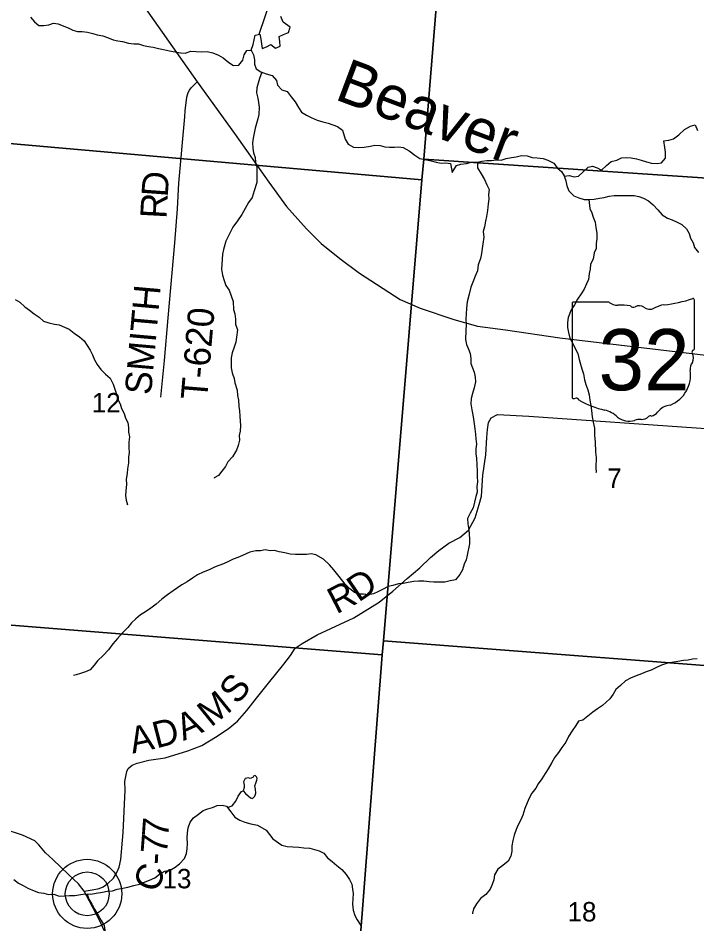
# Model space of a CAD drawing. Extents: x 1578669 to 1989827, y 208020 to 553079.
# Drawn here: x 1852382 to 1860103, y 365146 to 375453 of the extents above; entities that cross this region are included whole.
import ezdxf

# ---------------------------------------------------------------- set-up
doc = ezdxf.new("R2010")
doc.units = 0
for name, color, linetype in [('GM_X_County_Road', 7, 'Continuous'), ('GM_X_County_Road_Text', 7, 'Continuous'), ('GM_X_Minor_Lake', 7, 'Continuous'), ('GM_X_Minor_River', 7, 'Continuous'), ('GM_X_Minor_River_Text', 7, 'Continuous'), ('GM_X_Section', 7, 'Continuous'), ('GM_X_Section_Text', 7, 'Continuous'), ('GM_X_State_Location', 7, 'Continuous'), ('GM_X_State_Route', 7, 'Continuous'), ('GM_X_State_Shield', 7, 'Continuous'), ('GM_X_Township_Road', 7, 'Continuous'), ('GM_X_Township_Road_Text', 7, 'Continuous'), ('GM_X_Unincorporated', 7, 'Continuous'), ('GM_X_Unincorporated_Location', 7, 'Continuous')]:
    doc.layers.add(name, color=color, linetype=linetype)

msp = doc.modelspace()

# ---------------------------------------------------------------- linework, layer by layer
at = {"layer": 'GM_X_County_Road'}
for points in [[(1853132, 365518), (1853224, 365533), (1853306, 365547), (1853350, 365567), (1853404, 365605), (1853466, 365667), (1853506, 365731), (1853532, 365790), (1853552, 365880), (1853577, 366187), (1853599, 366666), (1853598, 366768), (1853610, 366841), (1853618, 366881), (1853634, 366915), (1853678, 366953), (1853736, 366975), (1853870, 367008), (1854055, 367036), (1854311, 367116), (1854471, 367177), (1854629, 367269), (1854771, 367364), (1854879, 367454), (1854985, 367576), (1855093, 367715), (1855230, 367886), (1855404, 368102), (1855480, 368199), (1855534, 368285), (1855612, 368337), (1855784, 368434), (1856202, 368627), (1856490, 368808), (1856644, 368932), (1856806, 369077), (1856952, 369197), (1857074, 369314), (1857168, 369394), (1857280, 369477), (1857406, 369541), (1857504, 369625), (1857582, 369766), (1857626, 369920), (1857652, 370015), (1857669, 370253), (1857701, 370482), (1857715, 370682), (1857723, 370773), (1857733, 370853), (1857764, 370903), (1857835, 370941), (1858193, 370922), (1860694, 370748)], [(1853414, 364953), (1853312, 365182), (1853193, 365404), (1853132, 365518), (1853070, 365603), (1852954, 365709), (1852779, 365877), (1852695, 365953), (1852617, 366044), (1852571, 366092), (1852431, 366157), (1852011, 366293), (1851595, 366386), (1851454, 366425)]]:
    msp.add_lwpolyline(points, dxfattribs=at)
at = {"layer": 'GM_X_Minor_Lake'}
for points in [[(1854970, 366628), (1854999, 366603), (1855025, 366579), (1855047, 366574), (1855075, 366601), (1855088, 366633), (1855081, 366679), (1855074, 366716), (1855085, 366747), (1855096, 366781), (1855103, 366805), (1855095, 366821), (1855079, 366836), (1855061, 366826), (1855051, 366812), (1855020, 366799), (1855001, 366810), (1854966, 366801), (1854945, 366761), (1854952, 366725), (1854952, 366699), (1854943, 366661)], [(1854943, 366661), (1854970, 366628)]]:
    msp.add_lwpolyline(points, dxfattribs=at)
at = {"layer": 'GM_X_Minor_River'}
for points in [[(1855123, 375270), (1855542, 376503)], [(1855035, 375088), (1855056, 375153), (1855068, 375207), (1855079, 375259), (1855131, 375272), (1855144, 375215), (1855151, 375159), (1855157, 375107), (1855208, 375125), (1855258, 375154), (1855311, 375111), (1855362, 375135), (1855359, 375186), (1855351, 375242), (1855401, 375265), (1855456, 375291), (1855476, 375349), (1855399, 375407), (1855371, 375472)], [(1852522, 375464), (1852567, 375412), (1852618, 375369), (1852674, 375367), (1852730, 375376), (1852786, 375397), (1852838, 375389), (1852902, 375362), (1852953, 375342), (1853004, 375317), (1853058, 375299), (1853112, 375300), (1853170, 375292), (1853231, 375279), (1853283, 375263), (1853347, 375250)], [(1853347, 375250), (1853398, 375234), (1853462, 375205), (1853515, 375195), (1853571, 375188), (1853639, 375166), (1853698, 375159), (1853750, 375161), (1853810, 375140), (1853864, 375128), (1853919, 375121), (1853979, 375109), (1854037, 375094), (1854104, 375080), (1854170, 375068), (1854228, 375059), (1854284, 375055), (1854346, 375076), (1854408, 375072), (1854472, 375068), (1854534, 375073), (1854598, 375059), (1854661, 375033), (1854716, 375000), (1854781, 374948), (1854832, 374913), (1854894, 374917), (1854938, 374976), (1854953, 375034), (1854983, 375085), (1855035, 375088), (1855059, 375035), (1855070, 374977), (1855071, 374927), (1855091, 374874), (1855142, 374843), (1855204, 374819), (1855271, 374799), (1855320, 374744), (1855332, 374689), (1855381, 374638), (1855443, 374618), (1855489, 374557), (1855534, 374502), (1855572, 374437), (1855607, 374384), (1855662, 374348), (1855715, 374321), (1855784, 374291), (1855850, 374273), (1855909, 374256), (1855961, 374240), (1856016, 374221), (1856071, 374179), (1856101, 374075), (1856137, 374020), (1856198, 373986), (1856254, 373980), (1856318, 373983), (1856389, 373997), (1856441, 374006), (1856499, 374004), (1856554, 373989), (1856606, 373983), (1856662, 373984), (1856712, 373987), (1856764, 373981), (1856831, 373941), (1856896, 373894), (1856951, 373856), (1857007, 373843), (1857082, 373829), (1857136, 373815), (1857194, 373802), (1857246, 373806), (1857302, 373797), (1857319, 373696), (1857369, 373777), (1857419, 373790), (1857482, 373800), (1857540, 373815), (1857606, 373815), (1857658, 373826), (1857713, 373834), (1857767, 373831), (1857819, 373840), (1857877, 373836), (1857933, 373857), (1857995, 373865), (1858046, 373876), (1858110, 373890), (1858174, 373884), (1858231, 373865), (1858287, 373864), (1858355, 373854), (1858409, 373838), (1858476, 373801), (1858513, 373749), (1858565, 373708), (1858594, 373657), (1858611, 373601)], [(1855153, 374839), (1855128, 374767), (1855111, 374713), (1855098, 374659), (1855092, 374604), (1855109, 374543), (1855117, 374493), (1855124, 374438), (1855120, 374358), (1855108, 374305), (1855078, 374199), (1855066, 374142), (1855057, 374086), (1855049, 374034), (1855052, 373974), (1855061, 373921), (1855079, 373867), (1855084, 373813), (1855096, 373754), (1855099, 373698), (1855096, 373582), (1855067, 373488), (1855045, 373413), (1855002, 373354), (1854966, 373287), (1854928, 373218), (1854877, 373147), (1854823, 373074), (1854772, 372969), (1854745, 372916), (1854718, 372820), (1854707, 372767), (1854694, 372595), (1854706, 372528), (1854727, 372466), (1854745, 372411), (1854784, 372356), (1854806, 372293), (1854827, 372227), (1854832, 372138), (1854847, 372088), (1854856, 372028), (1854856, 371970), (1854876, 371905), (1854866, 371823), (1854859, 371767), (1854839, 371708), (1854818, 371646), (1854804, 371588), (1854805, 371534), (1854807, 371472), (1854818, 371416), (1854838, 371353), (1854849, 371301), (1854875, 371220), (1854879, 371158), (1854888, 371105), (1854892, 371035), (1854901, 370985), (1854903, 370923), (1854908, 370868), (1854910, 370818), (1854909, 370754), (1854897, 370702), (1854902, 370652), (1854886, 370589), (1854865, 370535), (1854819, 370460), (1854768, 370403), (1854740, 370350), (1854699, 370299), (1854663, 370248), (1854613, 370221), (1854611, 370219)], [(1858595, 373656), (1858650, 373662), (1858706, 373646), (1858758, 373653), (1858809, 373704), (1858865, 373758), (1858915, 373767), (1858967, 373748), (1859018, 373722), (1859075, 373777), (1859130, 373820), (1859191, 373838), (1859246, 373863), (1859300, 373867), (1859354, 373864), (1859417, 373850), (1859469, 373835), (1859530, 373819), (1859586, 373804), (1859652, 373798), (1859702, 373807), (1859747, 373858), (1859747, 373928), (1859739, 373980), (1859727, 374058), (1859785, 374063), (1859839, 374080), (1859896, 374124), (1859962, 374187), (1860031, 374223), (1860083, 374240), (1860110, 374175)], [(1857606, 373815), (1857608, 373751), (1857649, 373680), (1857687, 373615), (1857713, 373556), (1857740, 373501), (1857733, 373445), (1857737, 373393), (1857730, 373341), (1857722, 373265), (1857710, 373197), (1857699, 373142), (1857687, 373076), (1857674, 373024), (1857680, 372960), (1857668, 372884), (1857659, 372832), (1857655, 372776), (1857640, 372717), (1857614, 372645), (1857606, 372577), (1857581, 372518), (1857553, 372450), (1857533, 372391), (1857513, 372313), (1857489, 372226), (1857483, 372152), (1857477, 372084), (1857476, 372030), (1857480, 371963), (1857475, 371900), (1857472, 371797), (1857484, 371739), (1857507, 371686), (1857524, 371636), (1857530, 371578), (1857533, 371523), (1857568, 371426), (1857583, 371366), (1857585, 371316), (1857570, 371246), (1857552, 371180), (1857536, 371123), (1857533, 371065), (1857543, 370996), (1857556, 370940), (1857564, 370888), (1857571, 370835), (1857578, 370779), (1857584, 370719), (1857587, 370665), (1857597, 370606), (1857590, 370550), (1857588, 370494), (1857595, 370444), (1857601, 370370), (1857603, 370300), (1857604, 370236), (1857606, 370175), (1857601, 370123), (1857605, 370059), (1857588, 370008), (1857572, 369944), (1857560, 369882), (1857523, 369821), (1857495, 369758), (1857496, 369698), (1857510, 369631), (1857513, 369581), (1857515, 369523), (1857518, 369471), (1857490, 369343), (1857477, 369289), (1857456, 369238), (1857436, 369174), (1857405, 369123), (1857357, 369062), (1857297, 369050), (1857236, 369035), (1857172, 369033), (1857110, 369036), (1857059, 369040), (1856997, 369045), (1856937, 369047), (1856885, 369042), (1856820, 369032), (1856764, 369021), (1856708, 369015), (1856645, 368998), (1856593, 368986), (1856528, 368953), (1856475, 368923), (1856423, 368900), (1856367, 368890), (1856311, 368897), (1856259, 368898), (1856207, 368918), (1856154, 368957), (1856102, 369011), (1856034, 369100), (1855974, 369176)], [(1858611, 373601), (1858623, 373544), (1858646, 373486), (1858704, 373432), (1858762, 373408), (1858821, 373389), (1858883, 373389), (1858933, 373392), (1858994, 373404), (1859048, 373413), (1859104, 373426), (1859162, 373434), (1859222, 373433), (1859334, 373434), (1859389, 373436), (1859444, 373423), (1859496, 373405), (1859553, 373372), (1859606, 373328), (1859660, 373273), (1859709, 373216), (1859770, 373178), (1859821, 373157), (1859879, 373131), (1859932, 373106), (1859985, 373054), (1860017, 373003), (1860030, 372949), (1860059, 372896), (1860075, 372842), (1860120, 372784)], [(1858874, 373389), (1858885, 373287), (1858909, 373236), (1858924, 373186), (1858945, 373131), (1858955, 373069), (1858965, 373005), (1858964, 372943), (1858958, 372887), (1858957, 372833), (1858934, 372781), (1858922, 372711), (1858894, 372652), (1858889, 372598), (1858877, 372546), (1858870, 372480), (1858846, 372429), (1858821, 372367), (1858785, 372314), (1858746, 372255), (1858710, 372192), (1858675, 372135), (1858639, 372048), (1858633, 371990), (1858632, 371934), (1858642, 371875), (1858658, 371811), (1858691, 371752), (1858717, 371695), (1858748, 371636), (1858766, 371569), (1858781, 371517), (1858793, 371461), (1858814, 371404), (1858824, 371338), (1858841, 371285), (1858861, 371224), (1858876, 371166), (1858886, 371104), (1858897, 371043), (1858905, 370989), (1858913, 370915), (1858922, 370856), (1858938, 370786), (1858940, 370702), (1858946, 370631), (1858951, 370515), (1858957, 370455), (1858954, 370341), (1858957, 370283), (1858955, 370287)], [(1852349, 372251), (1852400, 372222), (1852457, 372166), (1852510, 372131), (1852563, 372087), (1852620, 372050), (1852671, 372006), (1852730, 371985), (1852798, 371969), (1852850, 371964), (1852909, 371938), (1852964, 371915), (1853019, 371869), (1853080, 371825), (1853133, 371782), (1853168, 371729), (1853202, 371674), (1853229, 371621), (1853251, 371565), (1853280, 371512), (1853325, 371456), (1853375, 371401), (1853430, 371356), (1853464, 371287), (1853483, 371230), (1853503, 371173), (1853516, 371113), (1853542, 371062), (1853559, 371010), (1853588, 370955), (1853602, 370902), (1853629, 370850), (1853636, 370795), (1853638, 370741), (1853649, 370689), (1853643, 370627), (1853640, 370565), (1853644, 370509), (1853639, 370457), (1853637, 370391), (1853627, 370325), (1853624, 370271), (1853610, 370207), (1853615, 370151), (1853607, 370071), (1853605, 370021), (1853610, 369969), (1853627, 369916), (1853627, 369922)], [(1855974, 369176), (1855925, 369230), (1855855, 369295), (1855770, 369346), (1855717, 369357), (1855664, 369350), (1855608, 369348), (1855538, 369348), (1855477, 369355), (1855417, 369367), (1855353, 369381), (1855300, 369396), (1855249, 369393), (1855192, 369403), (1855139, 369392), (1855085, 369392), (1855019, 369375), (1854934, 369339), (1854881, 369317), (1854827, 369296), (1854776, 369269), (1854720, 369243), (1854667, 369224), (1854617, 369205), (1854554, 369175), (1854487, 369149), (1854424, 369118), (1854367, 369082), (1854304, 369039), (1854245, 369003), (1854147, 368935), (1854082, 368891), (1854017, 368840), (1853954, 368784), (1853892, 368737), (1853831, 368697), (1853776, 368664), (1853723, 368618), (1853672, 368571), (1853629, 368520), (1853573, 368463), (1853513, 368393), (1853460, 368332), (1853412, 368265), (1853350, 368199), (1853285, 368140), (1853247, 368089), (1853202, 368038), (1853150, 368016), (1853091, 367997), (1853041, 367980), (1853012, 367971)], [(1860106, 368163), (1860054, 368157), (1860004, 368148), (1859950, 368143), (1859887, 368133), (1859819, 368119), (1859759, 368108), (1859700, 368090), (1859644, 368065), (1859585, 368035), (1859528, 368014), (1859472, 367990), (1859411, 367967), (1859348, 367943), (1859292, 367912), (1859236, 367857), (1859183, 367815), (1859150, 367760), (1859112, 367708), (1859028, 367632), (1858971, 367594), (1858918, 367557), (1858861, 367509), (1858806, 367466), (1858756, 367453), (1858728, 367402), (1858685, 367343), (1858643, 367278), (1858611, 367213), (1858568, 367152), (1858530, 367095), (1858487, 367042), (1858452, 366984), (1858412, 366911), (1858378, 366858), (1858339, 366795), (1858297, 366740), (1858270, 366689), (1858226, 366634), (1858195, 366576), (1858174, 366523), (1858146, 366460), (1858124, 366384), (1858099, 366329), (1858071, 366273), (1858046, 366220), (1858026, 366156), (1858011, 366096), (1857997, 366033), (1857997, 365973), (1857988, 365917), (1857958, 365859), (1857895, 365809), (1857840, 365770), (1857802, 365703), (1857793, 365647), (1857774, 365596), (1857752, 365542), (1857701, 365480), (1857643, 365435), (1857596, 365374), (1857562, 365319), (1857549, 365267), (1857549, 365261)], [(1854764, 366472), (1854818, 366490), (1854858, 366543), (1854887, 366600), (1854923, 366651), (1854943, 366661)], [(1852332, 365653), (1852385, 365608), (1852439, 365582), (1852494, 365553), (1852563, 365521), (1852614, 365502), (1852674, 365494), (1852728, 365479), (1852788, 365483), (1852851, 365461), (1852906, 365464), (1852968, 365468), (1853026, 365471), (1853094, 365481), (1853148, 365488), (1853208, 365484), (1853270, 365496), (1853341, 365507), (1853395, 365519), (1853457, 365522), (1853508, 365540), (1853572, 365553), (1853632, 365565), (1853697, 365584), (1853763, 365598), (1853826, 365624), (1853876, 365643), (1853937, 365671), (1853992, 365712), (1854053, 365747), (1854113, 365759), (1854168, 365790), (1854219, 365828), (1854275, 365889), (1854296, 365947), (1854306, 366000), (1854309, 366060), (1854307, 366125), (1854308, 366181), (1854318, 366241), (1854339, 366302), (1854377, 366353), (1854434, 366396), (1854487, 366436), (1854541, 366457), (1854594, 366472), (1854646, 366494), (1854703, 366499), (1854754, 366486), (1854803, 366420), (1854847, 366359), (1854904, 366325), (1854961, 366302), (1855031, 366284), (1855105, 366268), (1855203, 366211), (1855281, 366115), (1855383, 366041), (1855442, 366025)], [(1855442, 366025), (1855508, 366023), (1855576, 366018), (1855634, 366012), (1855700, 366008), (1855754, 365991), (1855805, 365976), (1855859, 365952), (1855901, 365899), (1855956, 365855), (1856007, 365812), (1856064, 365766), (1856114, 365709), (1856151, 365652), (1856177, 365599), (1856184, 365543), (1856193, 365491), (1856189, 365431), (1856187, 365369), (1856194, 365302), (1856212, 365242), (1856239, 365191), (1856281, 365128)], [(1853169, 365486), (1853185, 365429), (1853219, 365372), (1853252, 365315), (1853298, 365237), (1853326, 365185), (1853361, 365128), (1853369, 365073), (1853366, 365019), (1853365, 364965), (1853383, 364913), (1853424, 364858), (1853477, 364810), (1853493, 364752), (1853484, 364700), (1853418, 364647), (1853366, 364613), (1853307, 364580), (1853250, 364536), (1853189, 364501), (1853150, 364484)]]:
    msp.add_lwpolyline(points, dxfattribs=at)
at = {"layer": 'GM_X_Section'}
for points in [[(1851962, 379578), (1857433, 379214), (1856997, 373846), (1856974, 373612), (1851506, 374096)], [(1857433, 379214), (1861934, 378928), (1862224, 378915), (1861863, 373522), (1856997, 373846)], [(1851506, 374096), (1856974, 373612), (1856538, 368366), (1856524, 368206), (1851069, 368644)], [(1856997, 373846), (1861863, 373522), (1861473, 367986), (1856538, 368366), (1856974, 373612)], [(1851069, 368644), (1856524, 368206), (1856113, 362912), (1850675, 363336)], [(1856524, 368206), (1856538, 368366), (1861473, 367986), (1861092, 362210), (1856113, 362912)]]:
    msp.add_lwpolyline(points, close=True, dxfattribs=at)
at = {"layer": 'GM_X_State_Route'}
msp.add_lwpolyline([(1853696, 375759), (1854420, 374726), (1854842, 374141), (1855236, 373586), (1855434, 373311), (1855663, 373056), (1855831, 372888), (1856042, 372717), (1856266, 372549), (1856729, 372251), (1856954, 372153), (1857337, 372023), (1857606, 371948), (1857925, 371904), (1858546, 371813), (1860780, 371549)], dxfattribs=at)
at = {"layer": 'GM_X_State_Shield'}
for p, q in [((1858683, 372201), (1858683, 371144)), ((1859104, 372219), (1858696, 372219)), ((1860075, 371692), (1860075, 372245)), ((1860075, 371692), (1860075, 371692))]:
    msp.add_line(p, q, dxfattribs=at)
for centre, radius, start, end in [((1858699, 372203), 16.1, 98.1301, 188.1301), ((1859201, 372341), 156, 231.6195, 271.1119), ((1859253, 371625), 562, 80.4867, 94.9883), ((1859381, 372208), 45.1, 219.7921, 297.1024), ((1859447, 372086), 93.8, 54.4667, 119.1411), ((1859767, 371896), 297, 97.3462, 120.7689), ((1859579, 373659), 1476, 275.8445, 288.9065), ((1860059, 372247), 15.5, 351.8621, 97.738), ((1859568, 372254), 113, 233.8562, 294.8282), ((1860071, 371652), 24, 107.944, 210.337), ((1860058, 371690), 16.6, 289.6038, 7.7341), ((1859919, 371582), 144, 340.033, 23.6496), ((1860130, 371461), 105, 136.8065, 186.9296), ((1859662, 371391), 369, 292.3089, 8.9858), ((1858699, 371142), 16.3, 171.9584, 258.3066), ((1858701, 371250), 124, 267.339, 280.6039), ((1858727, 371083), 44.8, 29.7484, 93.2717), ((1859292, 372032), 1066, 240.4129, 257.1985), ((1859817, 370847), 202, 94.4031, 142.5768), ((1858974, 370669), 334, 47.1842, 75.836), ((1859561, 371041), 119, 282.8732, 323.2771), ((1859335, 371078), 212, 230.7004, 286.2918), ((1859457, 370712), 174, 85.6951, 111.2099), ((1859473, 370999), 113, 268.777, 315.5493), ((1859575, 370896), 31.8, 65.7517, 132.6484)]:
    msp.add_arc(centre, radius, start, end, dxfattribs=at)
at = {"layer": 'GM_X_Township_Road'}
for points in [[(1854284, 374399), (1854301, 374553), (1854316, 374605), (1854332, 374634), (1854352, 374658), (1854420, 374726)], [(1854006, 371138), (1854049, 371557), (1854088, 372042), (1854164, 372895), (1854195, 373283), (1854211, 373573), (1854277, 374330), (1854284, 374399)]]:
    msp.add_lwpolyline(points, dxfattribs=at)
at = {"layer": 'GM_X_Unincorporated'}
for radius in [393, 249]:
    msp.add_circle((1853168, 365488), radius, dxfattribs=at)
at = {"layer": 'GM_X_Unincorporated_Location'}
msp.add_line((1853168, 365488), (1853168, 365488), dxfattribs=at)

# ---------------------------------------------------------------- texts
at = {"layer": 'GM_X_County_Road_Text'}
for s, rotation, p in [('D', 34.295, (1856255, 368800)), ('R', 27.4273, (1856003, 368667)), ('S', 51.0397, (1854878, 367631)), ('M', 38.9967, (1854576, 367378)), ('A', 24.1603, (1854263, 367226)), ('D', 14.4104, (1853955, 367142)), ('A', 12.1708, (1853684, 367083)), ('7', 85.9401, (1854089, 366121)), ('7', 85.64, (1854075, 365935)), ('-', 86.6846, (1854068, 365814)), ('C', 70.4517, (1853967, 365491))]:
    msp.add_text(s, height=300, rotation=rotation, dxfattribs=at).set_placement(p)
at = {"layer": 'GM_X_Minor_River_Text'}
msp.add_text('Beaver', height=500, rotation=339.4504, dxfattribs=at).set_placement((1855969, 374534))
at = {"layer": 'GM_X_Section_Text'}
for s, p in [('12', (1853220, 370966)), ('7', (1859083, 370107)), ('13', (1854025, 365551)), ('18', (1858632, 365174))]:
    msp.add_text(s, height=221, rotation=0, dxfattribs=at).set_placement(p)
at = {"layer": 'GM_X_State_Location'}
for s in ['s', 'r']:
    msp.add_text(s, height=1, dxfattribs=at).set_placement((1859363, 371602))
msp.add_text('32', height=1, rotation=0, dxfattribs=at).set_placement((1859111, 371529))
at = {"layer": 'GM_X_State_Shield'}
msp.add_text('32', height=696.1, dxfattribs=at).set_placement((1858985, 371218))
at = {"layer": 'GM_X_Township_Road_Text'}
for s, rotation, p in [('D', 85.8544, (1854083, 373411)), ('R', 86.9191, (1854070, 373166)), ('SMITH', 84.9231, (1853894, 371159)), ('T-620', 85.2357, (1854531, 371102))]:
    msp.add_text(s, height=300, rotation=rotation, dxfattribs=at).set_placement(p)

doc.saveas('drawing.dxf')
